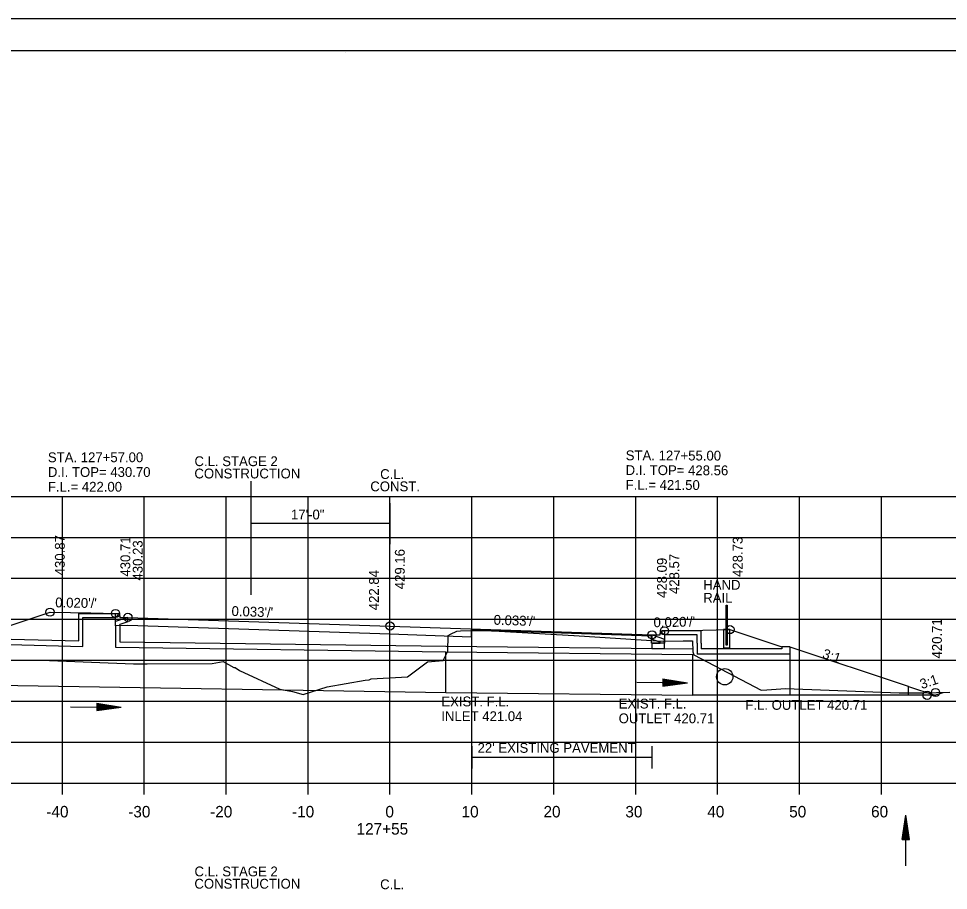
# Model space of a CAD drawing. Extents: x 1538688 to 1540766, y 656250 to 671912.
# Drawn here: x 1538812.8 to 1538926.4, y 660284.8 to 660391.3 of the extents above; entities that cross this region are included whole.
import ezdxf

# ---------------------------------------------------------------- set-up
doc = ezdxf.new("R2010")
doc.units = 0
for name, color, linetype in [('15', 7, 'Continuous'), ('18', 7, 'Continuous'), ('20', 7, 'Continuous'), ('22', 7, 'Continuous'), ('26', 7, 'Continuous'), ('39', 7, 'Continuous'), ('40', 7, 'Continuous'), ('41', 7, 'Continuous'), ('42', 7, 'Continuous'), ('7', 7, 'Continuous'), ('Borings', 7, 'Continuous'), ('Default', 7, 'Continuous'), ('Horizontal Alignment', 7, 'Continuous'), ('RipRap', 7, 'Continuous'), ('Wall Heights', 7, 'Continuous')]:
    doc.layers.add(name, color=color, linetype=linetype)

msp = doc.modelspace()

# ---------------------------------------------------------------- linework, layer by layer
at = {"layer": '15'}
for p, q in [((1538891.49, 660310.69), (1538891.48, 660309.79)), ((1538891.48, 660309.86), (1538893.99, 660310.22)), ((1538891.48, 660309.79), (1538894.49, 660310.21)), ((1538891.49, 660310.69), (1538894.49, 660310.21)), ((1538891.49, 660310.61), (1538893.99, 660310.22)), ((1538891.49, 660310.53), (1538893.47, 660310.22)), ((1538891.49, 660310.46), (1538892.97, 660310.22)), ((1538891.49, 660310.38), (1538892.46, 660310.23)), ((1538891.49, 660310.31), (1538891.96, 660310.23)), ((1538891.49, 660310.09), (1538892.46, 660310.23)), ((1538891.49, 660310.17), (1538891.96, 660310.23)), ((1538891.49, 660309.94), (1538893.47, 660310.22)), ((1538891.49, 660310.01), (1538892.97, 660310.22)), ((1538822.38, 660307.71), (1538822.37, 660306.81)), ((1538822.38, 660307.71), (1538825.37, 660307.23)), ((1538822.38, 660307.63), (1538824.87, 660307.24)), ((1538822.38, 660307.56), (1538824.36, 660307.24)), ((1538822.38, 660307.48), (1538823.86, 660307.25)), ((1538822.38, 660307.4), (1538823.35, 660307.25)), ((1538822.37, 660307.11), (1538823.35, 660307.25)), ((1538822.37, 660307.03), (1538823.86, 660307.25)), ((1538822.37, 660307.19), (1538822.85, 660307.25)), ((1538822.37, 660306.96), (1538824.36, 660307.24)), ((1538822.37, 660306.88), (1538824.87, 660307.24)), ((1538822.37, 660306.81), (1538825.37, 660307.23)), ((1538822.38, 660307.33), (1538822.85, 660307.25)), ((1538920.73, 660291.05), (1538921.18, 660294.05)), ((1538921.63, 660291.05), (1538921.18, 660294.05)), ((1538920.81, 660291.05), (1538921.18, 660293.55)), ((1538920.88, 660291.05), (1538921.18, 660293.03)), ((1538921.56, 660291.05), (1538921.18, 660293.55)), ((1538921.48, 660291.05), (1538921.18, 660293.03)), ((1538920.96, 660291.05), (1538921.18, 660292.53)), ((1538921.04, 660291.05), (1538921.18, 660292.02)), ((1538921.11, 660291.05), (1538921.18, 660291.52)), ((1538921.41, 660291.05), (1538921.18, 660292.53)), ((1538921.33, 660291.05), (1538921.18, 660292.02)), ((1538921.25, 660291.05), (1538921.18, 660291.52)), ((1538920.73, 660291.05), (1538921.63, 660291.05))]:
    msp.add_line(p, q, dxfattribs=at)
at = {"layer": '18'}
msp.add_lwpolyline([(1538806.13, 660312.93), (1538813.51, 660312.96), (1538815.32, 660312.95), (1538815.58, 660312.95), (1538826.86, 660312.5), (1538828.52, 660312.5), (1538836.48, 660312.55), (1538837.82, 660312.79), (1538839.1, 660312.08), (1538839.26, 660312.06), (1538839.82, 660311.7), (1538844.74, 660309.43), (1538846.28, 660309.15), (1538847.57, 660308.77), (1538850.49, 660309.72), (1538855.15, 660310.54), (1538855.63, 660310.55), (1538855.88, 660310.68), (1538860.3, 660310.93), (1538862.77, 660312.77), (1538864.67, 660312.92), (1538865.23, 660314.06), (1538865.28, 660315.99), (1538865.58, 660316.13), (1538866.35, 660316.52), (1538866.8, 660316.54), (1538869.6, 660316.58), (1538871.51, 660316.5), (1538880.63, 660315.98), (1538880.67, 660315.98), (1538890.13, 660315.38), (1538891.53, 660315.3), (1538893.98, 660315.32), (1538894.18, 660315.31), (1538894.44, 660315.33), (1538894.5, 660315.33), (1538895.1, 660315.33), (1538895.14, 660313.99), (1538895.26, 660313.62), (1538903.49, 660309.29), (1538904.18, 660309.34), (1538906.47, 660309.49), (1538920.35, 660308.99), (1538923.26, 660308.99), (1538926.55, 660309.05)], dxfattribs=at)
at = {"layer": '20'}
for points in [[(1538800.64, 660313.49), (1538816.67, 660318.83), (1538821.67, 660318.73), (1538824.67, 660318.67), (1538825.17, 660318.67), (1538825.18, 660318.17), (1538826.18, 660318.19), (1538858.18, 660317.13), (1538890.18, 660316.06), (1538891.18, 660316.04), (1538891.19, 660316.54), (1538891.69, 660316.54), (1538894.69, 660316.6), (1538899.69, 660316.7), (1538906.01, 660314.59)], [(1538921.5, 660309.74), (1538924.69, 660308.67), (1538925.71, 660309.02)]]:
    msp.add_lwpolyline(points, dxfattribs=at)
at = {"layer": '22'}
for p, q in [((1538718.18, 660332.96), (1538998.18, 660332.96)), ((1538818.18, 660297.96), (1538818.18, 660332.96)), ((1538828.18, 660297.96), (1538828.18, 660332.96)), ((1538838.18, 660297.96), (1538838.18, 660332.96)), ((1538848.18, 660297.96), (1538848.18, 660332.96)), ((1538858.18, 660297.96), (1538858.18, 660332.96)), ((1538868.18, 660297.96), (1538868.18, 660332.96)), ((1538878.18, 660297.96), (1538878.18, 660332.96)), ((1538888.18, 660297.96), (1538888.18, 660332.96)), ((1538898.18, 660297.96), (1538898.18, 660332.96)), ((1538908.18, 660297.96), (1538908.18, 660332.96)), ((1538918.18, 660297.96), (1538918.18, 660332.96)), ((1538718.18, 660327.96), (1538998.18, 660327.96)), ((1538718.18, 660322.96), (1538998.18, 660322.96)), ((1538718.18, 660317.96), (1538998.18, 660317.96)), ((1538718.18, 660312.96), (1538998.18, 660312.96)), ((1538718.18, 660307.96), (1538998.18, 660307.96)), ((1538718.18, 660302.96), (1538998.18, 660302.96)), ((1538718.18, 660297.96), (1538998.18, 660297.96))]:
    msp.add_line(p, q, dxfattribs=at)
at = {"layer": '26'}
msp.add_line((1538687.78, 660391.32), (1539021.11, 660391.32), dxfattribs=at)
msp.add_lwpolyline([(1538687.77, 660391.32), (1539021.11, 660391.32), (1539021.11, 660177.98), (1538687.77, 660177.98)], close=True, dxfattribs=at)
for centre in [(1538816.67, 660318.83), (1538824.67, 660318.67), (1538826.18, 660318.19), (1538858.18, 660317.13), (1538890.18, 660316.06), (1538891.69, 660316.54), (1538899.69, 660316.7), (1538923.76, 660308.67), (1538924.78, 660309.02)]:
    msp.add_circle(centre, 0.5, dxfattribs=at)
at = {"layer": '39'}
for p, q in [((1538820.18, 660318.67), (1538824.93, 660318.67)), ((1538820.18, 660317.17), (1538820.18, 660318.67)), ((1538820.68, 660317.17), (1538820.68, 660318.17)), ((1538820.68, 660318.17), (1538824.68, 660318.17)), ((1538825.01, 660318.51), (1538824.68, 660318.17)), ((1538826.18, 660318.19), (1538824.68, 660317.67)), ((1538824.68, 660317.17), (1538824.68, 660317.67)), ((1538825.01, 660318.51), (1538824.93, 660318.67)), ((1538826.18, 660317.66), (1538825.18, 660317.32)), ((1538825.18, 660317.17), (1538825.18, 660317.32)), ((1538891.34, 660316.37), (1538891.43, 660316.54)), ((1538896.18, 660316.54), (1538891.43, 660316.54)), ((1538896.18, 660315.04), (1538896.18, 660316.54)), ((1538807.81, 660315.63), (1538820.18, 660315.33)), ((1538890.18, 660316.06), (1538891.68, 660315.54)), ((1538890.18, 660315.53), (1538891.18, 660315.18)), ((1538891.34, 660316.37), (1538891.68, 660316.04)), ((1538895.68, 660316.04), (1538891.68, 660316.04)), ((1538891.68, 660315.04), (1538891.68, 660315.54)), ((1538895.68, 660315.04), (1538895.68, 660316.04)), ((1538807.81, 660314.96), (1538820.68, 660314.65)), ((1538824.68, 660314.54), (1538865, 660314)), ((1538825.18, 660315.19), (1538865.02, 660314.67)), ((1538865, 660314.67), (1538895.16, 660314.34)), ((1538891.18, 660315.04), (1538891.18, 660315.18)), ((1538906.01, 660314.34), (1538896.18, 660314.34)), ((1538907.01, 660314.59), (1538906.01, 660314.59)), ((1538906.01, 660314.59), (1538906.01, 660314.34)), ((1538907.01, 660314.59), (1538907.01, 660308.68)), ((1538907.01, 660314.59), (1538921.45, 660309.78)), ((1538865, 660309), (1538865, 660314)), ((1538865, 660314), (1538895.15, 660313.67)), ((1538895.15, 660308.67), (1538895.15, 660313.67)), ((1538907.01, 660313.68), (1538895.68, 660313.68)), ((1538807.81, 660309.96), (1538865, 660309)), ((1538888.3, 660310.26), (1538894.49, 660310.21)), ((1538921.45, 660309.78), (1538921.45, 660308.68)), ((1538865, 660309), (1538895.15, 660308.67)), ((1538924.66, 660308.68), (1538895.15, 660308.68)), ((1538819.19, 660307.28), (1538825.37, 660307.23)), ((1538921.18, 660287.86), (1538921.18, 660294.05))]:
    msp.add_line(p, q, dxfattribs=at)
for points in [[(1538826.18, 660317.66), (1538826.18, 660318.19)], [(1538820.18, 660315.33), (1538820.18, 660317.17)], [(1538820.68, 660314.65), (1538820.68, 660317.17)], [(1538824.68, 660317.17), (1538824.68, 660314.54)], [(1538825.18, 660317.17), (1538825.18, 660315.19)], [(1538890.18, 660315.53), (1538890.18, 660316.06)], [(1538891.17, 660315.01), (1538890.17, 660315.01), (1538890.17, 660314.4), (1538891.68, 660314.38)], [(1538891.68, 660314.38), (1538891.68, 660315.04)], [(1538895.68, 660315.04), (1538895.68, 660313.68)], [(1538896.18, 660315.04), (1538896.18, 660314.34)]]:
    msp.add_lwpolyline(points, dxfattribs=at)
msp.add_circle((1538899.05, 660310.94), 1, dxfattribs=at)
at = {"layer": '41'}
for points in [[(1538899.35, 660319.69), (1538899.35, 660314.78), (1538899.23, 660314.78), (1538899.23, 660319.69), (1538899.35, 660319.69)], [(1538899.23, 660316.7), (1538898.9, 660316.7), (1538898.9, 660314.45), (1538899.69, 660314.45), (1538899.69, 660316.7), (1538899.35, 660316.7)]]:
    msp.add_lwpolyline(points, dxfattribs=at)
at = {"layer": '7'}
for p, q in [((1538868.17, 660302.47), (1538868.17, 660299.72)), ((1538890.17, 660302.47), (1538890.17, 660299.72)), ((1538890.17, 660301.09), (1538868.17, 660301.09))]:
    msp.add_line(p, q, dxfattribs=at)
at = {"layer": 'Borings'}
for p, q in [((1538718.18, 660297.96), (1538998.18, 660297.96)), ((1538818.18, 660296.56), (1538818.18, 660297.96)), ((1538828.18, 660296.56), (1538828.18, 660297.96)), ((1538838.18, 660296.56), (1538838.18, 660297.96)), ((1538848.18, 660296.56), (1538848.18, 660297.96)), ((1538858.18, 660296.56), (1538858.18, 660297.96)), ((1538868.18, 660296.56), (1538868.18, 660297.96)), ((1538878.18, 660296.56), (1538878.18, 660297.96)), ((1538888.18, 660296.56), (1538888.18, 660297.96)), ((1538898.18, 660296.56), (1538898.18, 660297.96)), ((1538908.18, 660296.56), (1538908.18, 660297.96)), ((1538918.18, 660296.56), (1538918.18, 660297.96))]:
    msp.add_line(p, q, dxfattribs=at)
at = {"layer": 'Default'}
for p, q in [((1538841.17, 660334.82), (1538841.17, 660320.94)), ((1538858.18, 660332.14), (1538858.18, 660327.14)), ((1538858.18, 660329.64), (1538841.17, 660329.64))]:
    msp.add_line(p, q, dxfattribs=at)
at = {"layer": 'RipRap'}
for p, q in [((1538700.18, 660387.42), (1539016.36, 660387.42)), ((1538852.7, 660387.16), (1538852.7, 660387.16)), ((1538852.7, 660387.16), (1538852.7, 660387.16))]:
    msp.add_line(p, q, dxfattribs=at)
at = {"layer": 'Wall Heights'}
msp.add_lwpolyline([(1538891.69, 660316.54), (1538891.69, 660315.04), (1538890.18, 660315.06), (1538890.11, 660315.06), (1538890.11, 660315.89), (1538868.11, 660316.63), (1538868.11, 660315.79), (1538858.18, 660316.13), (1538826.18, 660317.19), (1538824.67, 660317.17), (1538824.67, 660318.67)], dxfattribs=at)

# ---------------------------------------------------------------- texts
at = {"layer": '39'}
for s, p in [('EXIST. F.L.', (1538864.45, 660307.32)), ('EXIST. F.L.', (1538886.1, 660307.06)), ('F.L. OUTLET 420.71', (1538901.57, 660306.9)), ('INLET 421.04', (1538864.45, 660305.52)), ('OUTLET 420.71', (1538886.1, 660305.26))]:
    msp.add_text(s, height=1.2, dxfattribs=at).set_placement(p)
at = {"layer": '40'}
for s, p in [('STA. 127+57.00', (1538816.41, 660337.14)), ('D.I. TOP= 430.70', (1538816.41, 660335.34)), ('F.L.= 422.00', (1538816.41, 660333.54))]:
    msp.add_text(s, height=1.2, dxfattribs=at).set_placement(p)
for s, p in [('STA. 127+55.00', (1538886.96, 660337.38)), ('D.I. TOP= 428.56', (1538886.95, 660335.58)), ('F.L.= 421.50', (1538886.95, 660333.78))]:
    msp.add_text(s, height=1.2, rotation=359.8091, dxfattribs=at).set_placement(p)
at = {"layer": '41'}
for s, p in [('430.87', (1538818.47, 660323.33)), ('430.71', (1538826.47, 660323.17)), ('428.73', (1538901.23, 660323.13)), ('430.23', (1538827.98, 660322.69)), ('429.16', (1538859.98, 660321.63)), ('428.57', (1538893.49, 660321.04)), ('428.09', (1538891.98, 660320.56)), ('422.84', (1538856.82, 660319.06)), ('420.71', (1538925.56, 660313.17))]:
    msp.add_text(s, height=1.2, rotation=90, dxfattribs=at).set_placement(p)
for s, p in [('HAND', (1538896.43, 660321.56)), ('RAIL', (1538896.43, 660319.98))]:
    msp.add_text(s, height=1.2, dxfattribs=at).set_placement(p)
at = {"layer": '42'}
for s, rotation, p in [("0.020'/'", 358.8542, (1538817.3, 660319.42)), ("0.033'/'", 358.0882, (1538838.82, 660318.37)), ("0.033'/'", 358.0882, (1538870.82, 660317.3)), ("0.020'/'", 1.1458, (1538890.37, 660316.98)), ('3:1', 341.5651, (1538910.88, 660313.26)), ('3:1', 18.4349, (1538923.11, 660309.42))]:
    msp.add_text(s, height=1.2, rotation=rotation, dxfattribs=at).set_placement(p)
at = {"layer": '7'}
msp.add_text("22' EXISTING PAVEMENT", height=1.2, dxfattribs=at).set_placement((1538868.87, 660301.65))
at = {"layer": 'Default'}
for s, p in [('C.L. STAGE 2', (1538834.31, 660336.66)), ('CONSTRUCTION', (1538834.3, 660335.16)), ('C.L.', (1538856.98, 660335.09)), ('CONST.', (1538855.78, 660333.59)), ('17\'-0"', (1538846.09, 660330.15)), ('C.L. STAGE 2', (1538834.31, 660286.56)), ('CONSTRUCTION', (1538834.3, 660285.06)), ('C.L.', (1538856.98, 660284.99))]:
    msp.add_text(s, height=1.2, dxfattribs=at).set_placement(p)
at = {"layer": 'Horizontal Alignment'}
for s, p in [('-40', (1538816.22, 660293.76)), ('-30', (1538826.22, 660293.76)), ('-20', (1538836.22, 660293.76)), ('-10', (1538846.22, 660293.76)), ('0', (1538857.62, 660293.76)), ('10', (1538866.92, 660293.76)), ('20', (1538876.92, 660293.76)), ('30', (1538886.92, 660293.76)), ('40', (1538896.92, 660293.76)), ('50', (1538906.92, 660293.76)), ('60', (1538916.92, 660293.76)), ('127+55', (1538854.1, 660291.66))]:
    msp.add_text(s, height=1.4, dxfattribs=at).set_placement(p)

doc.saveas('drawing.dxf')
